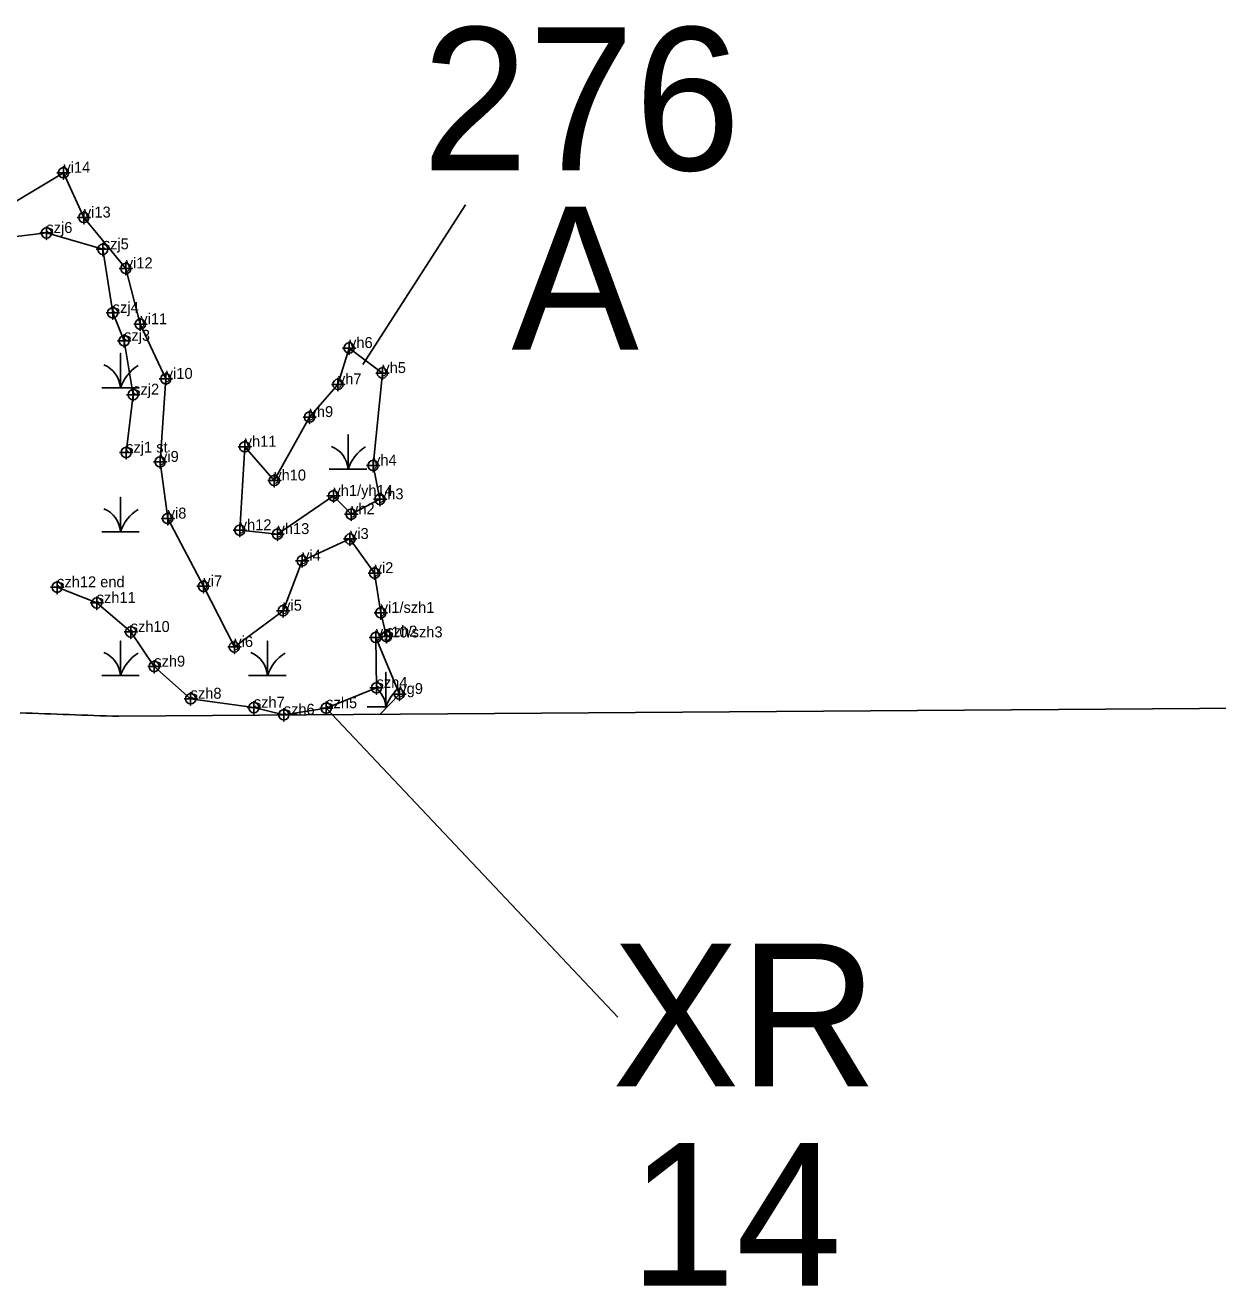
# Model space of a CAD drawing. Extents: x 2071991 to 2268989, y 436479 to 469629.
# Drawn here: x 2234976 to 2235521, y 437495 to 438071 of the extents above; entities that cross this region are included whole.
import ezdxf

# ---------------------------------------------------------------- set-up
doc = ezdxf.new("R2010")
doc.units = 0
for name, color, linetype in [('approx_PSA', 7, 'Continuous'), ('Default', 7, 'Continuous'), ('Exist Environmental Wetland Boundary', 7, 'Continuous'), ('Exist Environmental Wetland Boundary Cogo Comment', 7, 'Continuous'), ('Exist Environmental Wetland Boundary Cogo Point CELL', 7, 'Continuous'), ('Exist Hydro Jurisdictional Stream or Body of Water NEU Mitigable', 7, 'Continuous'), ('Exist Hydro Jurisdictional Stream or Body of Water NEU Mitigable Cogo Comment', 7, 'Continuous'), ('Exist Hydro Jurisdictional Stream or Body of Water NEU Mitigable Cogo Point CELL', 7, 'Continuous'), ('Exist Hydro Jurisdictional Stream or Body of Water NEU NonMitigable', 7, 'Continuous'), ('Exist Hydro Jurisdictional Stream or Body of Water NEU NonMitigable Cogo Comment', 7, 'Continuous'), ('Exist Hydro Jurisdictional Stream or Body of Water NEU NonMitigable Cogo Point CELL', 7, 'Continuous'), ('Exist Hydro Swamp or Marsh', 7, 'Continuous')]:
    doc.layers.add(name, color=color, linetype=linetype)

msp = doc.modelspace()

# ---------------------------------------------------------------- linework, layer by layer
at = {"layer": 'approx_PSA'}
for p, q in [((2234976.43, 437756.67), (2234973.73, 437756.78)), ((2234979.23, 437756.57), (2234976.43, 437756.67)), ((2234982.11, 437756.46), (2234979.23, 437756.57)), ((2234984.9, 437756.36), (2234982.11, 437756.46)), ((2234987.7, 437756.25), (2234984.9, 437756.36)), ((2234990.49, 437756.15), (2234987.7, 437756.25)), ((2235561.83, 437759.01), (2235018.7, 437755.15)), ((2234993.28, 437756.05), (2234990.49, 437756.15)), ((2234996.08, 437755.95), (2234993.28, 437756.05)), ((2234998.87, 437755.85), (2234996.08, 437755.95)), ((2235001.76, 437755.74), (2234998.87, 437755.85)), ((2235004.55, 437755.65), (2235001.76, 437755.74)), ((2235007.34, 437755.54), (2235004.55, 437755.65)), ((2235010.23, 437755.44), (2235007.34, 437755.54)), ((2235013.11, 437755.34), (2235010.23, 437755.44)), ((2235015.91, 437755.25), (2235013.11, 437755.34)), ((2235018.7, 437755.15), (2235015.91, 437755.25))]:
    msp.add_line(p, q, dxfattribs=at)
at = {"layer": 'Default'}
for p, q in [((2235177.33, 437989.03), (2235130.31, 437916.09)), ((2235246.99, 437617.6), (2235113.64, 437758.87))]:
    msp.add_line(p, q, dxfattribs=at)
at = {"layer": 'Exist Environmental Wetland Boundary'}
for points in [[(2235138.56, 437802.47), (2235135.77, 437820.65), (2235124.5, 437836.25), (2235102.62, 437826.3), (2235093.94, 437803.46), (2235071.63, 437786.86), (2235057.47, 437814.62), (2235041.14, 437845.6), (2235037.64, 437871.51), (2235040.27, 437909.47), (2235028.62, 437934.46), (2235021.98, 437960), (2235002.8, 437983.26), (2234993.45, 438003.76), (2234963.54, 437985.9), (2234942.01, 437993.39), (2234919.76, 437987.65), (2234894.8, 438014.67), (2234862.9, 438017.89), (2234822.07, 438016.17), (2234778.55, 438007.23), (2234759.31, 438017.9), (2234765.07, 437986.86)], [(2235138.22, 437756), (2235147.08, 437765.36), (2235136.34, 437791.23)]]:
    msp.add_lwpolyline(points, dxfattribs=at)
msp.add_lwpolyline([(2235116.94, 437855.95), (2235125, 437847.56), (2235138.2, 437854.4), (2235135.05, 437869.86), (2235139.3, 437912.15), (2235124.08, 437923.59), (2235119, 437906.97), (2235106.02, 437892.02), (2235089.89, 437863.01), (2235076.35, 437878.44), (2235074.09, 437840.26), (2235091.39, 437838.5)], close=True, dxfattribs=at)
at = {"layer": 'Exist Environmental Wetland Boundary Cogo Point CELL'}
for points in [[(2234993.45, 438006.76), (2234993.45, 438000.76), (2234993.45, 438003.76), (2234996.45, 438003.76), (2234990.45, 438003.76)], [(2235002.8, 437986.26), (2235002.8, 437980.26), (2235002.8, 437983.26), (2235005.8, 437983.26), (2234999.8, 437983.26)], [(2235021.98, 437963), (2235021.98, 437957), (2235021.98, 437960), (2235024.98, 437960), (2235018.98, 437960)], [(2235028.62, 437937.46), (2235028.62, 437931.46), (2235028.62, 437934.46), (2235031.62, 437934.46), (2235025.62, 437934.46)], [(2235124.08, 437926.59), (2235124.08, 437920.59), (2235124.08, 437923.59), (2235127.08, 437923.59), (2235121.08, 437923.59)], [(2235040.27, 437912.47), (2235040.27, 437906.47), (2235040.27, 437909.47), (2235043.27, 437909.47), (2235037.27, 437909.47)], [(2235139.3, 437915.15), (2235139.3, 437909.15), (2235139.3, 437912.15), (2235142.3, 437912.15), (2235136.3, 437912.15)], [(2235119, 437909.97), (2235119, 437903.97), (2235119, 437906.97), (2235122, 437906.97), (2235116, 437906.97)], [(2235106.02, 437895.02), (2235106.02, 437889.02), (2235106.02, 437892.02), (2235109.02, 437892.02), (2235103.02, 437892.02)], [(2235076.35, 437881.44), (2235076.35, 437875.44), (2235076.35, 437878.44), (2235079.35, 437878.44), (2235073.35, 437878.44)], [(2235037.64, 437874.51), (2235037.64, 437868.51), (2235037.64, 437871.51), (2235040.64, 437871.51), (2235034.64, 437871.51)], [(2235135.05, 437872.86), (2235135.05, 437866.86), (2235135.05, 437869.86), (2235138.05, 437869.86), (2235132.05, 437869.86)], [(2235089.89, 437866.01), (2235089.89, 437860.01), (2235089.89, 437863.01), (2235092.89, 437863.01), (2235086.89, 437863.01)], [(2235116.94, 437858.95), (2235116.94, 437852.95), (2235116.94, 437855.95), (2235119.94, 437855.95), (2235113.94, 437855.95)], [(2235138.2, 437857.4), (2235138.2, 437851.4), (2235138.2, 437854.4), (2235141.2, 437854.4), (2235135.2, 437854.4)], [(2235041.14, 437848.6), (2235041.14, 437842.6), (2235041.14, 437845.6), (2235044.14, 437845.6), (2235038.14, 437845.6)], [(2235125, 437850.56), (2235125, 437844.56), (2235125, 437847.56), (2235128, 437847.56), (2235122, 437847.56)], [(2235074.09, 437843.26), (2235074.09, 437837.26), (2235074.09, 437840.26), (2235077.09, 437840.26), (2235071.09, 437840.26)], [(2235091.39, 437841.5), (2235091.39, 437835.5), (2235091.39, 437838.5), (2235094.39, 437838.5), (2235088.39, 437838.5)], [(2235124.5, 437839.25), (2235124.5, 437833.25), (2235124.5, 437836.25), (2235127.5, 437836.25), (2235121.5, 437836.25)], [(2235102.62, 437829.3), (2235102.62, 437823.3), (2235102.62, 437826.3), (2235105.62, 437826.3), (2235099.62, 437826.3)], [(2235135.77, 437823.65), (2235135.77, 437817.65), (2235135.77, 437820.65), (2235138.77, 437820.65), (2235132.77, 437820.65)], [(2235057.47, 437817.62), (2235057.47, 437811.62), (2235057.47, 437814.62), (2235060.47, 437814.62), (2235054.47, 437814.62)], [(2235093.94, 437806.46), (2235093.94, 437800.46), (2235093.94, 437803.46), (2235096.94, 437803.46), (2235090.94, 437803.46)], [(2235138.56, 437805.47), (2235138.56, 437799.47), (2235138.56, 437802.47), (2235141.56, 437802.47), (2235135.56, 437802.47)], [(2235136.34, 437794.23), (2235136.34, 437788.23), (2235136.34, 437791.23), (2235139.34, 437791.23), (2235133.34, 437791.23)], [(2235071.63, 437789.86), (2235071.63, 437783.86), (2235071.63, 437786.86), (2235074.63, 437786.86), (2235068.63, 437786.86)], [(2235147.08, 437768.36), (2235147.08, 437762.36), (2235147.08, 437765.36), (2235150.08, 437765.36), (2235144.08, 437765.36)]]:
    msp.add_lwpolyline(points, dxfattribs=at)
for centre in [(2234993.45, 438003.76), (2235002.8, 437983.26), (2235021.98, 437960), (2235028.62, 437934.46), (2235124.08, 437923.59), (2235139.3, 437912.15), (2235040.27, 437909.47), (2235119, 437906.97), (2235106.02, 437892.02), (2235076.35, 437878.44), (2235037.64, 437871.51), (2235135.05, 437869.86), (2235089.89, 437863.01), (2235116.94, 437855.95), (2235138.2, 437854.4), (2235125, 437847.56), (2235041.14, 437845.6), (2235074.09, 437840.26), (2235091.39, 437838.5), (2235124.5, 437836.25), (2235102.62, 437826.3), (2235135.77, 437820.65), (2235057.47, 437814.62), (2235093.94, 437803.46), (2235138.56, 437802.47), (2235136.34, 437791.23), (2235071.63, 437786.86), (2235147.08, 437765.36)]:
    msp.add_circle(centre, 2.34, dxfattribs=at)
at = {"layer": 'Exist Hydro Jurisdictional Stream or Body of Water NEU Mitigable'}
msp.add_lwpolyline([(2235138.56, 437802.47), (2235141.18, 437791.61), (2235136.34, 437791.23), (2235136.64, 437768.16), (2235113.64, 437758.87), (2235094.22, 437755.88), (2235080.54, 437759.13), (2235051.63, 437763.2), (2235035, 437777.89), (2235024.22, 437793.72), (2235008.66, 437806.99), (2234990.57, 437814.17)], dxfattribs=at)
at = {"layer": 'Exist Hydro Jurisdictional Stream or Body of Water NEU Mitigable Cogo Point CELL'}
for points in [[(2234990.57, 437817.17), (2234990.57, 437811.17), (2234990.57, 437814.17), (2234993.57, 437814.17), (2234987.57, 437814.17)], [(2235008.66, 437809.99), (2235008.66, 437803.99), (2235008.66, 437806.99), (2235011.66, 437806.99), (2235005.66, 437806.99)], [(2235024.22, 437796.72), (2235024.22, 437790.72), (2235024.22, 437793.72), (2235027.22, 437793.72), (2235021.22, 437793.72)], [(2235141.18, 437794.61), (2235141.18, 437788.61), (2235141.18, 437791.61), (2235144.18, 437791.61), (2235138.18, 437791.61)], [(2235035, 437780.89), (2235035, 437774.89), (2235035, 437777.89), (2235038, 437777.89), (2235032, 437777.89)], [(2235136.64, 437771.16), (2235136.64, 437765.16), (2235136.64, 437768.16), (2235139.64, 437768.16), (2235133.64, 437768.16)], [(2235051.63, 437766.2), (2235051.63, 437760.2), (2235051.63, 437763.2), (2235054.63, 437763.2), (2235048.63, 437763.2)], [(2235080.54, 437762.13), (2235080.54, 437756.13), (2235080.54, 437759.13), (2235083.54, 437759.13), (2235077.54, 437759.13)], [(2235094.22, 437758.88), (2235094.22, 437752.88), (2235094.22, 437755.88), (2235097.22, 437755.88), (2235091.22, 437755.88)], [(2235113.64, 437761.87), (2235113.64, 437755.87), (2235113.64, 437758.87), (2235116.64, 437758.87), (2235110.64, 437758.87)]]:
    msp.add_lwpolyline(points, dxfattribs=at)
for centre in [(2234990.57, 437814.17), (2235008.66, 437806.99), (2235024.22, 437793.72), (2235141.18, 437791.61), (2235035, 437777.89), (2235136.64, 437768.16), (2235051.63, 437763.2), (2235080.54, 437759.13), (2235094.22, 437755.88), (2235113.64, 437758.87)]:
    msp.add_circle(centre, 2.34, dxfattribs=at)
at = {"layer": 'Exist Hydro Jurisdictional Stream or Body of Water NEU NonMitigable'}
msp.add_lwpolyline([(2235022.15, 437875.77), (2235025.33, 437902.25), (2235021.19, 437926.91), (2235015.99, 437939.66), (2235011.46, 437968.74), (2234985.67, 437976.2), (2234956.56, 437972.83), (2234933.55, 437975.2), (2234909.52, 437978.24), (2234879.53, 437981.57), (2234838.01, 437974.72), (2234806.5, 437979.9), (2234765.07, 437986.86), (2234734.93, 437991.64), (2234663.63, 437984.33)], dxfattribs=at)
at = {"layer": 'Exist Hydro Jurisdictional Stream or Body of Water NEU NonMitigable Cogo Point CELL'}
for points in [[(2234985.67, 437979.2), (2234985.67, 437973.2), (2234985.67, 437976.2), (2234988.67, 437976.2), (2234982.67, 437976.2)], [(2235011.46, 437971.74), (2235011.46, 437965.74), (2235011.46, 437968.74), (2235014.46, 437968.74), (2235008.46, 437968.74)], [(2235015.99, 437942.66), (2235015.99, 437936.66), (2235015.99, 437939.66), (2235018.99, 437939.66), (2235012.99, 437939.66)], [(2235021.19, 437929.91), (2235021.19, 437923.91), (2235021.19, 437926.91), (2235024.19, 437926.91), (2235018.19, 437926.91)], [(2235025.33, 437905.25), (2235025.33, 437899.25), (2235025.33, 437902.25), (2235028.33, 437902.25), (2235022.33, 437902.25)], [(2235022.15, 437878.77), (2235022.15, 437872.77), (2235022.15, 437875.77), (2235025.15, 437875.77), (2235019.15, 437875.77)]]:
    msp.add_lwpolyline(points, dxfattribs=at)
for centre in [(2234985.67, 437976.2), (2235011.46, 437968.74), (2235015.99, 437939.66), (2235021.19, 437926.91), (2235025.33, 437902.25), (2235022.15, 437875.77)]:
    msp.add_circle(centre, 2.34, dxfattribs=at)
at = {"layer": 'Exist Hydro Swamp or Marsh'}
msp.add_line((2235010.96, 437971.15), (2235012.78, 437971.15), dxfattribs=at)
for points in [[(2235010.96, 437905.37), (2235019.56, 437905.37), (2235019.56, 437921.15), (2235019.56, 437905.37), (2235028.16, 437905.37)], [(2235115, 437868.14), (2235123.6, 437868.14), (2235123.6, 437883.92), (2235123.6, 437868.14), (2235132.21, 437868.14)], [(2235010.96, 437839.59), (2235019.56, 437839.59), (2235019.56, 437855.37), (2235019.56, 437839.59), (2235028.16, 437839.59)], [(2235010.96, 437773.81), (2235019.56, 437773.81), (2235019.56, 437789.59), (2235019.56, 437773.81), (2235028.16, 437773.81)], [(2235078.16, 437773.81), (2235086.77, 437773.81), (2235086.77, 437789.59), (2235086.77, 437773.81), (2235095.37, 437773.81)], [(2235132.34, 437759.42), (2235140.94, 437759.42), (2235140.94, 437775.2), (2235140.94, 437759.42), (2235141.45, 437759.42)]]:
    msp.add_lwpolyline(points, dxfattribs=at)
for centre, radius, start, end in [((2235007.3, 437904.48), 12.3, 4.14034, 67.53497), ((2235037.8, 437899.31), 19.22, 122.12745, 161.62219), ((2235111.34, 437867.25), 12.3, 4.14034, 67.53497), ((2235141.85, 437862.08), 19.22, 122.12745, 161.62219), ((2235007.3, 437838.7), 12.3, 4.14034, 67.53497), ((2235037.8, 437833.53), 19.22, 122.12745, 161.62219), ((2235007.3, 437772.92), 12.3, 4.14034, 67.53497), ((2235037.8, 437767.75), 19.22, 122.12745, 161.62219), ((2235074.5, 437772.92), 12.3, 4.14034, 67.53497), ((2235105.01, 437767.75), 19.22, 122.12745, 161.62219), ((2235128.67, 437758.53), 12.3, 4.14034, 50.91038), ((2235159.18, 437753.36), 19.22, 132.5572, 161.62219)]:
    msp.add_arc(centre, radius, start, end, dxfattribs=at)

# ---------------------------------------------------------------- texts
at = {"layer": 'Default'}
for s, p in [('276', (2235157.39, 438004.91)), ('A', (2235198.33, 437922.88)), ('XR', (2235244.29, 437585.86)), ('14', (2235252.34, 437494.71))]:
    msp.add_text(s, height=65.34, dxfattribs=at).set_placement(p)
at = {"layer": 'Exist Environmental Wetland Boundary Cogo Comment'}
for s, p in [('yi14', (2234993.45, 438003.76)), ('yi13', (2235002.8, 437983.26)), ('yi12', (2235021.98, 437960)), ('yi11', (2235028.62, 437934.46)), ('yh6', (2235124.08, 437923.59)), ('yi10', (2235040.27, 437909.47)), ('yh7', (2235119, 437906.97)), ('yh5', (2235139.3, 437912.15)), ('yh9', (2235106.02, 437892.02)), ('yh11', (2235076.35, 437878.44)), ('yi9', (2235037.64, 437871.51)), ('yh4', (2235135.05, 437869.86)), ('yh10', (2235089.89, 437863.01)), ('yh1/yh14', (2235116.94, 437855.95)), ('yh3', (2235138.2, 437854.4)), ('yi8', (2235041.14, 437845.6)), ('yh2', (2235125, 437847.56)), ('yh12', (2235074.09, 437840.26)), ('yh13', (2235091.39, 437838.5)), ('yi3', (2235124.5, 437836.25)), ('yi4', (2235102.62, 437826.3)), ('yi2', (2235135.77, 437820.65)), ('yi7', (2235057.47, 437814.62)), ('yi5', (2235093.94, 437803.46)), ('yi6', (2235071.63, 437786.86)), ('yg9', (2235147.08, 437765.36))]:
    msp.add_text(s, height=5, dxfattribs=at).set_placement(p)
at = {"layer": 'Exist Hydro Jurisdictional Stream or Body of Water NEU Mitigable Cogo Comment'}
for s, p in [('szh12 end', (2234990.57, 437814.17)), ('szh11', (2235008.66, 437806.99)), ('yi1/szh1', (2235138.56, 437802.47)), ('szh10', (2235024.22, 437793.72)), ('szh2', (2235141.18, 437791.61)), ('yg10/szh3', (2235136.34, 437791.23)), ('szh9', (2235035, 437777.89)), ('szh8', (2235051.63, 437763.2)), ('szh4', (2235136.64, 437768.16)), ('szh7', (2235080.54, 437759.13)), ('szh5', (2235113.64, 437758.87)), ('szh6', (2235094.22, 437755.88))]:
    msp.add_text(s, height=5, dxfattribs=at).set_placement(p)
at = {"layer": 'Exist Hydro Jurisdictional Stream or Body of Water NEU NonMitigable Cogo Comment'}
for s, p in [('szj6', (2234985.67, 437976.2)), ('szj5', (2235011.46, 437968.74)), ('szj4', (2235015.99, 437939.66)), ('szj3', (2235021.19, 437926.91)), ('szj2', (2235025.33, 437902.25)), ('szj1 st', (2235022.15, 437875.77))]:
    msp.add_text(s, height=5, dxfattribs=at).set_placement(p)

doc.saveas('drawing.dxf')
